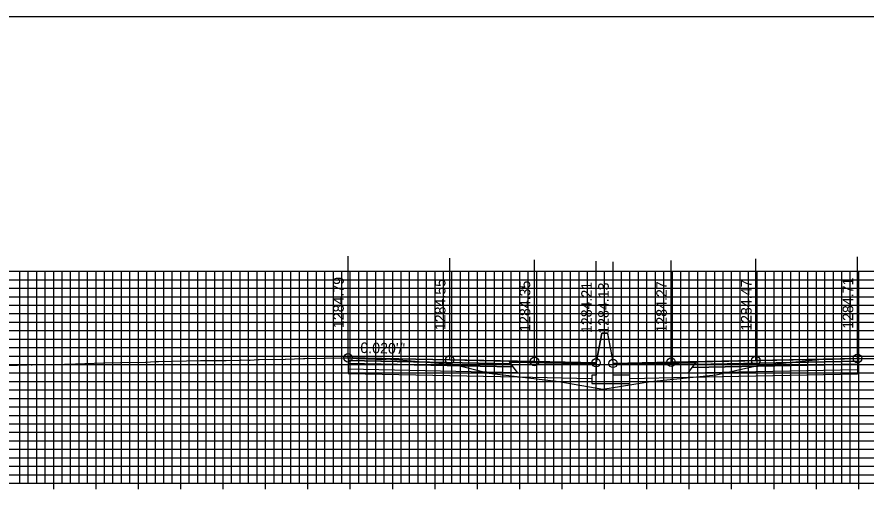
# Model space of a CAD drawing. Extents: x 674939 to 678919, y 750652 to 765176.
# Drawn here: x 678679.2 to 678779.4, y 758906.5 to 758962.6 of the extents above; entities that cross this region are included whole.
import ezdxf

# ---------------------------------------------------------------- set-up
doc = ezdxf.new("R2010")
doc.units = 0
for name, color, linetype in [('R_Alt Surface', 7, 'Continuous'), ('R_Axis', 7, 'Continuous'), ('R_Exist Surface', 7, 'Continuous'), ('R_Fin Surface', 7, 'Continuous'), ('R_Grid', 7, 'Continuous'), ('R_No Plot', 7, 'Continuous'), ('R_Proposed Road', 7, 'Continuous'), ('R_Xsect Elev', 7, 'Continuous'), ('R_Xsect Slope', 7, 'Continuous')]:
    doc.layers.add(name, color=color, linetype=linetype)

msp = doc.modelspace()

# ---------------------------------------------------------------- linework, layer by layer
for points in [[(678748.2, 758925.26), (678747.53, 758921.76)], [(678748.86, 758925.18), (678748.86, 758925.26), (678748.2, 758925.26), (678748.2, 758925.26)], [(678748.86, 758925.18), (678749.53, 758921.68)]]:
    msp.add_lwpolyline(points)
at = {"layer": 'R_Alt Surface'}
for points in [[(678718.26, 758922.01), (678718.26, 758921.68), (678737.76, 758921.29), (678737.51, 758921.63)], [(678778.38, 758921.93), (678778.38, 758921.6), (678758.88, 758921.21), (678759.13, 758921.54)], [(678718.26, 758921.68), (678718.26, 758921.02), (678738.26, 758920.62), (678737.76, 758921.29)], [(678778.38, 758921.6), (678778.38, 758920.94), (678758.38, 758920.54), (678758.88, 758921.21)]]:
    msp.add_lwpolyline(points, close=True, dxfattribs=at)
for points in [[(678718.26, 758921.02), (678718.26, 758920.48), (678738.26, 758920.08), (678747.03, 758919.91)], [(678778.38, 758920.94), (678778.38, 758920.4), (678758.38, 758920), (678751.53, 758919.86)]]:
    msp.add_lwpolyline(points, dxfattribs=at)
at = {"layer": 'R_Axis'}
for p, q in [((678683.53, 758906.85), (678683.53, 758908.25)), ((678688.53, 758906.85), (678688.53, 758908.25)), ((678693.53, 758906.85), (678693.53, 758908.25)), ((678698.53, 758906.85), (678698.53, 758908.25)), ((678703.53, 758906.85), (678703.53, 758908.25)), ((678708.53, 758906.85), (678708.53, 758908.25)), ((678713.53, 758906.85), (678713.53, 758908.25)), ((678718.53, 758906.85), (678718.53, 758908.25)), ((678723.53, 758906.85), (678723.53, 758908.25)), ((678728.53, 758906.85), (678728.53, 758908.25)), ((678733.53, 758906.85), (678733.53, 758908.25)), ((678738.53, 758906.85), (678738.53, 758908.25)), ((678743.53, 758906.85), (678743.53, 758908.25)), ((678748.53, 758906.85), (678748.53, 758908.25)), ((678753.53, 758906.85), (678753.53, 758908.25)), ((678758.53, 758906.85), (678758.53, 758908.25)), ((678763.53, 758906.85), (678763.53, 758908.25)), ((678768.53, 758906.85), (678768.53, 758908.25)), ((678773.53, 758906.85), (678773.53, 758908.25)), ((678778.53, 758906.85), (678778.53, 758908.25)), ((678598.53, 758907.55), (678898.53, 758907.55))]:
    msp.add_line(p, q, dxfattribs=at)
at = {"layer": 'R_Exist Surface'}
msp.add_lwpolyline([(678675.89, 758921.34), (678680.36, 758921.51), (678680.36, 758921.56), (678680.87, 758921.52), (678681, 758921.52), (678684.82, 758921.6), (678685.02, 758921.6), (678689.41, 758921.73), (678689.51, 758921.73), (678691.41, 758921.77), (678691.51, 758921.77), (678694.37, 758921.84), (678694.45, 758921.84), (678694.48, 758921.84), (678694.95, 758921.86), (678694.95, 758921.86), (678695.63, 758921.89), (678695.88, 758921.89), (678700.84, 758922.01), (678701.99, 758922.03), (678702.16, 758922.03), (678703.88, 758922.03), (678705.6, 758922.08), (678705.66, 758922.09), (678706.61, 758922.08), (678706.66, 758922.08), (678706.71, 758922.08), (678707.66, 758922.13), (678707.79, 758922.13), (678710.84, 758922.19), (678710.87, 758922.18), (678710.9, 758922.19), (678713, 758922.26), (678713.18, 758922.27), (678717.76, 758922.35), (678717.81, 758922.35), (678717.85, 758922.35), (678717.88, 758922.35), (678718.26, 758922.34), (678718.45, 758922.34), (678718.49, 758922.34), (678719.25, 758922.26), (678719.29, 758922.25), (678720.62, 758922.23), (678720.65, 758922.23), (678720.71, 758922.22), (678722.23, 758922.16), (678722.27, 758922.16), (678722.76, 758922.19), (678722.77, 758922.2), (678725.24, 758922.01), (678730.82, 758921.56), (678734.91, 758920.54), (678743.14, 758919.54), (678748.32, 758918.66), (678753.97, 758919.53), (678761.69, 758920.33), (678766.27, 758921.34), (678771.44, 758921.89), (678773.8, 758922.13), (678774.3, 758922.19), (678774.31, 758922.18), (678774.42, 758922.18), (678775.35, 758922.18), (678775.38, 758922.19), (678775.44, 758922.19), (678776.3, 758922.21), (678776.52, 758922.22), (678776.86, 758922.21), (678778.25, 758922.26), (678778.3, 758922.26), (678778.38, 758922.26), (678778.55, 758922.26), (678778.72, 758922.27), (678781.14, 758922.25)], dxfattribs=at)
at = {"layer": 'R_Fin Surface'}
for points in [[(678718.26, 758922.34), (678730.26, 758922.1), (678737.26, 758921.96), (678740.26, 758921.9), (678747.53, 758921.76), (678748.2, 758925.26), (678748.86, 758925.26), (678749.53, 758921.68), (678756.38, 758921.82), (678759.38, 758921.88), (678766.38, 758922.02), (678778.38, 758922.26)], [(678747.53, 758921.76), (678740.26, 758921.9), (678730.26, 758922.1), (678718.26, 758922.34)], [(678778.38, 758922.26), (678766.38, 758922.02), (678756.38, 758921.82), (678749.53, 758921.68)]]:
    msp.add_lwpolyline(points, dxfattribs=at)
for points in [[(678718.26, 758922.34), (678718.26, 758922.01), (678737.51, 758921.63), (678737.26, 758921.96)], [(678737.26, 758921.96), (678747.53, 758921.76), (678747.54, 758921.6), (678737.38, 758921.8)], [(678759.26, 758921.72), (678749.53, 758921.53), (678749.53, 758921.68), (678759.38, 758921.88)], [(678778.38, 758922.26), (678778.38, 758921.93), (678759.13, 758921.54), (678759.38, 758921.88)]]:
    msp.add_lwpolyline(points, close=True, dxfattribs=at)
at = {"layer": 'R_Grid'}
for p, q in [((678598.53, 758932.55), (678898.53, 758932.55)), ((678679.53, 758907.55), (678679.53, 758932.55)), ((678680.53, 758907.55), (678680.53, 758932.55)), ((678681.53, 758907.55), (678681.53, 758932.55)), ((678682.53, 758907.55), (678682.53, 758932.55)), ((678683.53, 758907.55), (678683.53, 758932.55)), ((678684.53, 758907.55), (678684.53, 758932.55)), ((678685.53, 758907.55), (678685.53, 758932.55)), ((678686.53, 758907.55), (678686.53, 758932.55)), ((678687.53, 758907.55), (678687.53, 758932.55)), ((678688.53, 758907.55), (678688.53, 758932.55)), ((678689.53, 758907.55), (678689.53, 758932.55)), ((678690.53, 758907.55), (678690.53, 758932.55)), ((678691.53, 758907.55), (678691.53, 758932.55)), ((678692.53, 758907.55), (678692.53, 758932.55)), ((678693.53, 758907.55), (678693.53, 758932.55)), ((678694.53, 758907.55), (678694.53, 758932.55)), ((678695.53, 758907.55), (678695.53, 758932.55)), ((678696.53, 758907.55), (678696.53, 758932.55)), ((678697.53, 758907.55), (678697.53, 758932.55)), ((678698.53, 758907.55), (678698.53, 758932.55)), ((678699.53, 758907.55), (678699.53, 758932.55)), ((678700.53, 758907.55), (678700.53, 758932.55)), ((678701.53, 758907.55), (678701.53, 758932.55)), ((678702.53, 758907.55), (678702.53, 758932.55)), ((678703.53, 758907.55), (678703.53, 758932.55)), ((678704.53, 758907.55), (678704.53, 758932.55)), ((678705.53, 758907.55), (678705.53, 758932.55)), ((678706.53, 758907.55), (678706.53, 758932.55)), ((678707.53, 758907.55), (678707.53, 758932.55)), ((678708.53, 758907.55), (678708.53, 758932.55)), ((678709.53, 758907.55), (678709.53, 758932.55)), ((678710.53, 758907.55), (678710.53, 758932.55)), ((678711.53, 758907.55), (678711.53, 758932.55)), ((678712.53, 758907.55), (678712.53, 758932.55)), ((678713.53, 758907.55), (678713.53, 758932.55)), ((678714.53, 758907.55), (678714.53, 758932.55)), ((678715.53, 758907.55), (678715.53, 758932.55)), ((678716.53, 758907.55), (678716.53, 758932.55)), ((678717.53, 758907.55), (678717.53, 758932.55)), ((678718.53, 758907.55), (678718.53, 758932.55)), ((678719.53, 758907.55), (678719.53, 758932.55)), ((678720.53, 758907.55), (678720.53, 758932.55)), ((678721.53, 758907.55), (678721.53, 758932.55)), ((678722.53, 758907.55), (678722.53, 758932.55)), ((678723.53, 758907.55), (678723.53, 758932.55)), ((678724.53, 758907.55), (678724.53, 758932.55)), ((678725.53, 758907.55), (678725.53, 758932.55)), ((678726.53, 758907.55), (678726.53, 758932.55)), ((678727.53, 758907.55), (678727.53, 758932.55)), ((678728.53, 758907.55), (678728.53, 758932.55)), ((678729.53, 758907.55), (678729.53, 758932.55)), ((678730.53, 758907.55), (678730.53, 758932.55)), ((678731.53, 758907.55), (678731.53, 758932.55)), ((678732.53, 758907.55), (678732.53, 758932.55)), ((678733.53, 758907.55), (678733.53, 758932.55)), ((678734.53, 758907.55), (678734.53, 758932.55)), ((678735.53, 758907.55), (678735.53, 758932.55)), ((678736.53, 758907.55), (678736.53, 758932.55)), ((678737.53, 758907.55), (678737.53, 758932.55)), ((678738.53, 758907.55), (678738.53, 758932.55)), ((678739.53, 758907.55), (678739.53, 758932.55)), ((678740.53, 758907.55), (678740.53, 758932.55)), ((678741.53, 758907.55), (678741.53, 758932.55)), ((678742.53, 758907.55), (678742.53, 758932.55)), ((678743.53, 758907.55), (678743.53, 758932.55)), ((678744.53, 758907.55), (678744.53, 758932.55)), ((678745.53, 758907.55), (678745.53, 758932.55)), ((678746.53, 758907.55), (678746.53, 758932.55)), ((678747.53, 758907.55), (678747.53, 758932.55)), ((678748.53, 758907.55), (678748.53, 758932.55)), ((678749.53, 758907.55), (678749.53, 758932.55)), ((678750.53, 758907.55), (678750.53, 758932.55)), ((678751.53, 758907.55), (678751.53, 758932.55)), ((678752.53, 758907.55), (678752.53, 758932.55)), ((678753.53, 758907.55), (678753.53, 758932.55)), ((678754.53, 758907.55), (678754.53, 758932.55)), ((678755.53, 758907.55), (678755.53, 758932.55)), ((678756.53, 758907.55), (678756.53, 758932.55)), ((678757.53, 758907.55), (678757.53, 758932.55)), ((678758.53, 758907.55), (678758.53, 758932.55)), ((678759.53, 758907.55), (678759.53, 758932.55)), ((678760.53, 758907.55), (678760.53, 758932.55)), ((678761.53, 758907.55), (678761.53, 758932.55)), ((678762.53, 758907.55), (678762.53, 758932.55)), ((678763.53, 758907.55), (678763.53, 758932.55)), ((678764.53, 758907.55), (678764.53, 758932.55)), ((678765.53, 758907.55), (678765.53, 758932.55)), ((678766.53, 758907.55), (678766.53, 758932.55)), ((678767.53, 758907.55), (678767.53, 758932.55)), ((678768.53, 758907.55), (678768.53, 758932.55)), ((678769.53, 758907.55), (678769.53, 758932.55)), ((678770.53, 758907.55), (678770.53, 758932.55)), ((678771.53, 758907.55), (678771.53, 758932.55)), ((678772.53, 758907.55), (678772.53, 758932.55)), ((678773.53, 758907.55), (678773.53, 758932.55)), ((678774.53, 758907.55), (678774.53, 758932.55)), ((678775.53, 758907.55), (678775.53, 758932.55)), ((678776.53, 758907.55), (678776.53, 758932.55)), ((678777.53, 758907.55), (678777.53, 758932.55)), ((678778.53, 758907.55), (678778.53, 758932.55)), ((678598.53, 758931.55), (678898.53, 758931.55)), ((678598.53, 758930.55), (678898.53, 758930.55)), ((678598.53, 758929.55), (678898.53, 758929.55)), ((678598.53, 758928.55), (678898.53, 758928.55)), ((678598.53, 758927.55), (678898.53, 758927.55)), ((678598.53, 758926.55), (678898.53, 758926.55)), ((678598.53, 758925.55), (678898.53, 758925.55)), ((678598.53, 758924.55), (678898.53, 758924.55)), ((678598.53, 758923.55), (678898.53, 758923.55)), ((678598.53, 758922.55), (678898.53, 758922.55)), ((678598.53, 758921.55), (678898.53, 758921.55)), ((678598.53, 758920.55), (678898.53, 758920.55)), ((678598.53, 758919.55), (678898.53, 758919.55)), ((678598.53, 758918.55), (678898.53, 758918.55)), ((678598.53, 758917.55), (678898.53, 758917.55)), ((678598.53, 758916.55), (678898.53, 758916.55)), ((678598.53, 758915.55), (678898.53, 758915.55)), ((678598.53, 758914.55), (678898.53, 758914.55)), ((678598.53, 758913.55), (678898.53, 758913.55)), ((678598.53, 758912.55), (678898.53, 758912.55)), ((678598.53, 758911.55), (678898.53, 758911.55)), ((678598.53, 758910.55), (678898.53, 758910.55)), ((678598.53, 758909.55), (678898.53, 758909.55)), ((678598.53, 758908.55), (678898.53, 758908.55)), ((678598.53, 758907.55), (678898.53, 758907.55))]:
    msp.add_line(p, q, dxfattribs=at)
at = {"layer": 'R_No Plot'}
msp.add_lwpolyline([(678578.53, 758742.55), (678918.53, 758742.55), (678918.53, 758962.55), (678578.53, 758962.55)], close=True, dxfattribs=at)
for centre in [(678718.26, 758922.34), (678778.38, 758922.26), (678730.26, 758922.1), (678740.26, 758921.9), (678747.53, 758921.76), (678749.53, 758921.68), (678756.38, 758921.82), (678766.38, 758922.02)]:
    msp.add_circle(centre, 0.5, dxfattribs=at)
at = {"layer": 'R_Proposed Road'}
msp.add_lwpolyline([(678747.53, 758921.76), (678747.53, 758920.31), (678747.03, 758920.31), (678747.03, 758919.31), (678751.53, 758919.31), (678751.53, 758920.31), (678749.53, 758920.31), (678749.53, 758921.68)], dxfattribs=at)
at = {"layer": 'R_Xsect Elev'}
for p, q in [((678718.26, 758922.34), (678718.26, 758934.34)), ((678730.26, 758922.1), (678730.26, 758934.1)), ((678740.26, 758921.9), (678740.26, 758933.9)), ((678756.38, 758921.82), (678756.38, 758933.82)), ((678766.38, 758922.02), (678766.38, 758934.02)), ((678778.38, 758922.26), (678778.38, 758934.26)), ((678747.53, 758921.76), (678747.53, 758933.76)), ((678749.53, 758921.68), (678749.53, 758933.68))]:
    msp.add_line(p, q, dxfattribs=at)

# ---------------------------------------------------------------- texts
for s, p in [('1284.79', (678717.76, 758925.84)), ('1284.55', (678729.76, 758925.6)), ('1284.35', (678739.76, 758925.4)), ('1284.21', (678747.03, 758925.26)), ('1284.13', (678749.03, 758925.18)), ('1284.27', (678755.88, 758925.32)), ('1284.47', (678765.88, 758925.52)), ('1284.71', (678777.88, 758925.76))]:
    msp.add_text(s, height=1.25, rotation=90, dxfattribs=at).set_placement(p)
at = {"layer": 'R_Xsect Slope'}
msp.add_text("0.020'/'", height=1.25, rotation=358.8542, dxfattribs=at).set_placement((678719.71, 758922.91))

doc.saveas('drawing.dxf')
